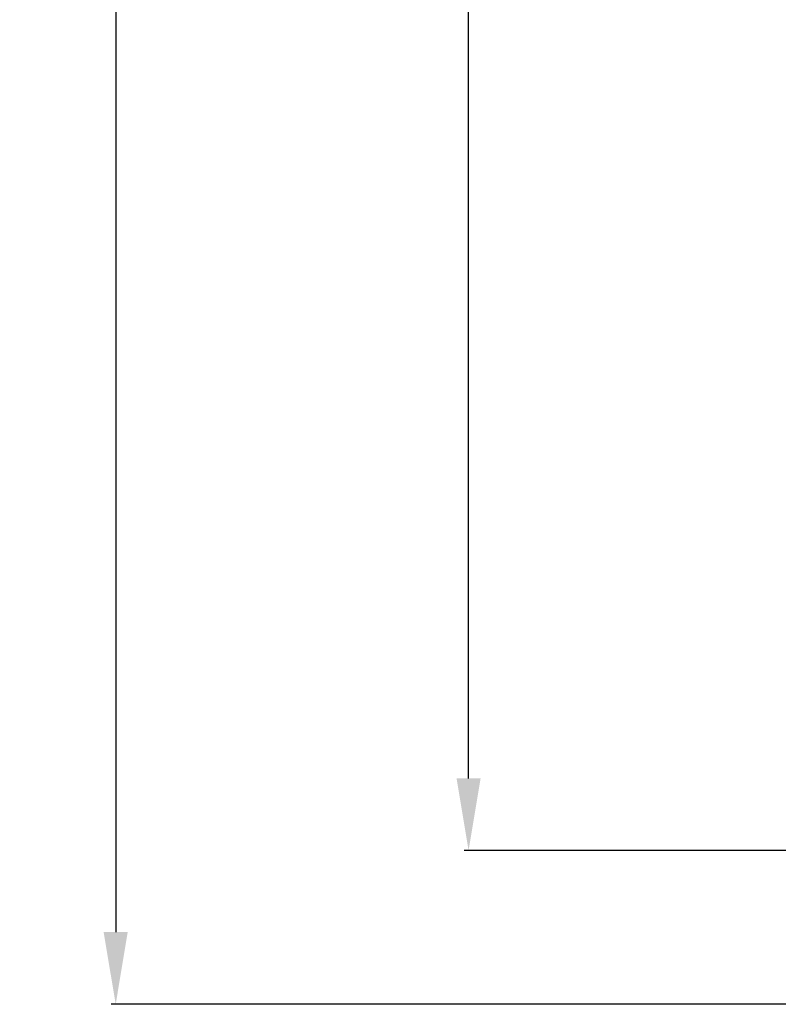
# Model space of a CAD drawing. Header units: millimetres. Extents: x 1117 to 38156, y -1945 to 7303.
# Tile 587 of 656: x 22467 to 22677, y 934 to 1207. Entities that reach past the tile are written whole.
import ezdxf

# ---------------------------------------------------------------- set-up
doc = ezdxf.new("R2010")
doc.units = ezdxf.units.MM
doc.styles.get("Standard").update_dxf_attribs({"font": 'arial.ttf'})
doc.dimstyles.new('ISO-25', dxfattribs={"dimtxt": 2.5, "dimasz": 2.5, "dimexe": 1.25, "dimexo": 0.625, "dimtad": 1, "dimtxsty": 'Standard', "dimcen": 2.5, "dimadec": 0, "dimazin": 0, "dimtfac": 1, "dimtmove": 0, "dimatfit": 3, "dimfxl": 0, "dimarcsym": 0})

# ---------------------------------------------------------------- blocks, each defined once
blk = doc.blocks.new('*D53')
at = {"color": 0, "linetype": 'Continuous', "lineweight": -2}
for p, q in [((22686.03, 2074.61), (22492.21, 2074.61)), ((22493.46, 2054.61), (22493.46, 953.97)), ((22787.83, 933.97), (22492.21, 933.97))]:
    blk.add_line(p, q, dxfattribs=at)
at = {"color": 0, "linetype": 'Continuous'}
for points in [[(22490.12, 2054.61), (22496.79, 2054.61), (22493.46, 2074.61)], [(22490.12, 953.97), (22496.79, 953.97), (22493.46, 933.97)]]:
    blk.add_solid(points, dxfattribs=at)
at = {"layer": 'Defpoints', "color": 0, "linetype": 'Continuous'}
for p in [(22686.66, 2074.61), (22493.46, 933.97), (22788.46, 933.97)]:
    blk.add_point(p, dxfattribs=at)
at = {"color": 0, "linetype": 'Continuous', "insert": (22467.3, 1495.53), "char_height": 25, "width": 19.6, "attachment_point": 2, "rotation": 90}
blk.add_mtext('1140', dxfattribs=at)
blk = doc.blocks.new('*D57')
at = {"color": 0, "linetype": 'Continuous', "lineweight": -2}
for p, q in [((22752.33, 2061.61), (22589.99, 2061.61)), ((22591.24, 996.61), (22591.24, 2041.61)), ((22785.04, 976.61), (22589.99, 976.61))]:
    blk.add_line(p, q, dxfattribs=at)
at = {"color": 0, "linetype": 'Continuous'}
for points in [[(22587.91, 2041.61), (22594.57, 2041.61), (22591.24, 2061.61)], [(22587.91, 996.61), (22594.57, 996.61), (22591.24, 976.61)]]:
    blk.add_solid(points, dxfattribs=at)
at = {"layer": 'Defpoints', "color": 0, "linetype": 'Continuous'}
for p in [(22591.24, 2061.61), (22752.96, 2061.61), (22785.66, 976.61)]:
    blk.add_point(p, dxfattribs=at)
at = {"color": 0, "linetype": 'Continuous', "insert": (22565.09, 1514.1), "char_height": 25, "width": 11.2, "attachment_point": 2, "rotation": 90}
blk.add_mtext('1085', dxfattribs=at)

msp = doc.modelspace()

# ---------------------------------------------------------------- dimensions: what is measured, and where the dimension line sits
at = {"linetype": 'Continuous'}
dim = msp.add_linear_dim(base=(22493.456, 933.967), p1=(22686.658, 2074.608), p2=(22788.458, 933.967), angle=270, text='1140', dimstyle='ISO-25', override={"dimtxt": 25, "dimasz": 20, "dimdsep": 46}, dxfattribs=at)
dim.commit()
dim.dimension.update_dxf_attribs({"geometry": '*D53', "text_midpoint": (22493.456, 1495.526), "dimtype": 160})
dim = msp.add_linear_dim(base=(22591.239, 2061.608), p1=(22785.664, 976.608), p2=(22752.958, 2061.608), angle=90, dimstyle='ISO-25', override={"dimtxt": 25, "dimasz": 20, "dimdsep": 46}, dxfattribs=at)
dim.commit()
dim.dimension.update_dxf_attribs({"geometry": '*D57', "text_midpoint": (22591.239, 1514.102), "dimtype": 160})

doc.saveas('drawing.dxf')
